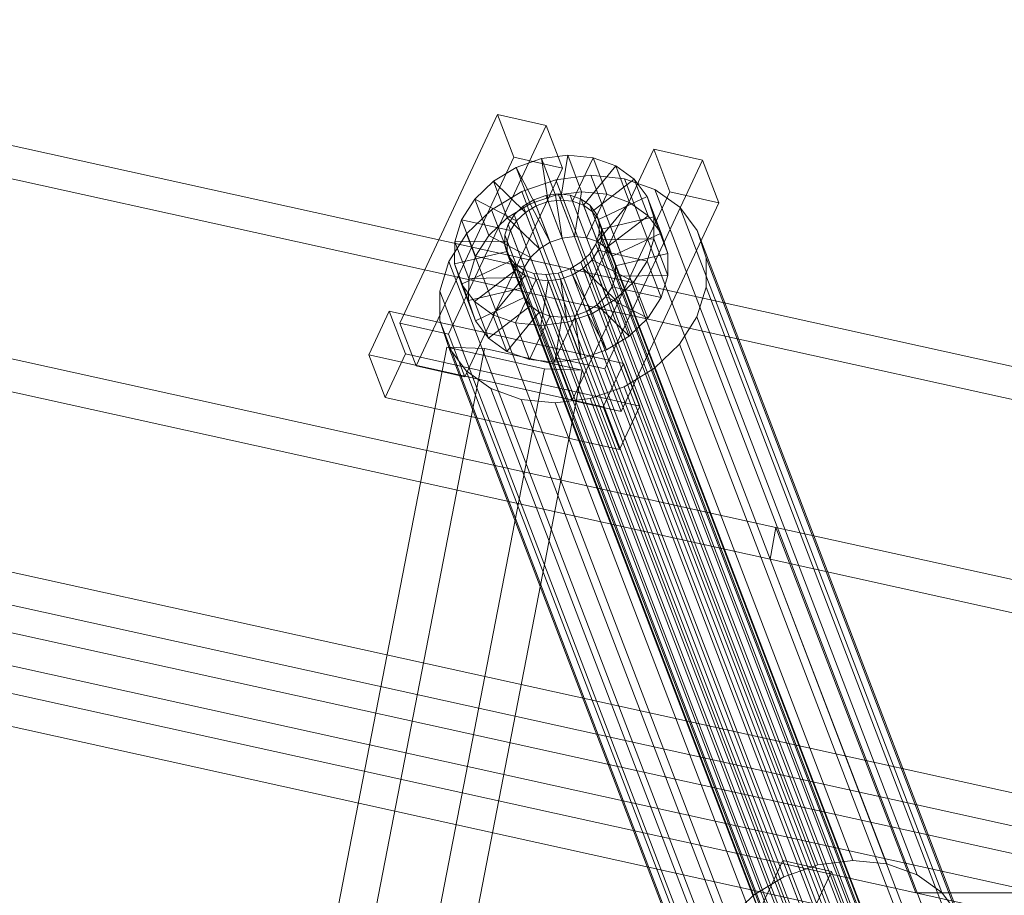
# Model space of a CAD drawing. Header units: millimetres. Extents: x -4738 to 65662, y -68080 to 6847.
# Tile 832 of 1056: x 20045 to 20227, y 2203 to 2365. Entities that reach past the tile are written whole.
import ezdxf

# ---------------------------------------------------------------- set-up
doc = ezdxf.new("R2010")
doc.units = ezdxf.units.MM
doc.layers.add('COTAS_P', color=1, linetype='Continuous', lineweight=0)
doc.layers.add('lateral_C10', color=7, linetype='Continuous', lineweight=0)
doc.dimstyles.new('R19_100', dxfattribs={"dimtxt": 250, "dimasz": 150, "dimexe": 150, "dimexo": 80, "dimgap": 100, "dimtad": 1, "dimtih": 1, "dimtoh": 1, "dimdsep": 46, "dimcen": 0.09, "dimadec": 0, "dimazin": 0, "dimtfac": 1, "dimtdec": 4, "dimtofl": 0, "dimtmove": 0, "dimatfit": 3, "dimfxl": 1, "dimtolj": 1, "dimtzin": 0, "dimarcsym": 0})

# ---------------------------------------------------------------- blocks, each defined once
blk = doc.blocks.new('DIM_R30_4')
at = {"layer": 'COTAS_P'}
for p, q in [((15248.37, 1279.09), (24311.82, 4109.09)), ((24311.82, 4109.09), (24155.23, 4107.34)), ((24311.82, 4109.09), (24182.05, 4021.43)), ((24580.07, 3250), (24311.82, 4109.09)), ((15248.37, 1279.09), (15378.14, 1366.76)), ((15248.37, 1279.09), (15404.97, 1280.85)), ((15516.62, 420), (15248.37, 1279.09))]:
    blk.add_line(p, q, dxfattribs=at)
blk.add_text('9495 P', height=250, rotation=17.3406, dxfattribs=at).set_placement((19750.29, 2789.55))

msp = doc.modelspace()

# ---------------------------------------------------------------- linework, layer by layer
at = {"layer": 'lateral_C10'}
for p, q in [((20185.064, 2270.812), (19779.121, 2360.345)), ((19957.536, 2360.345), (20363.478, 2270.812)), ((19778.022, 2354.465), (20183.965, 2264.932)), ((20362.38, 2264.932), (19956.437, 2354.465)), ((20133.642, 2347.026), (20115.601, 2308.511)), ((20136.652, 2339.156), (20133.642, 2347.026)), ((20133.642, 2347.026), (20142.656, 2345.021)), ((20124.615, 2306.506), (20142.656, 2345.021)), ((20142.656, 2345.021), (20145.666, 2337.152)), ((20162.486, 2340.611), (20144.445, 2302.096)), ((20165.497, 2332.741), (20162.486, 2340.611)), ((20162.486, 2340.611), (20171.5, 2338.606)), ((20118.612, 2300.641), (20136.652, 2339.156)), ((20145.666, 2337.152), (20136.652, 2339.156)), ((20137.081, 2337.272), (20141.763, 2338.906)), ((20141.763, 2338.906), (20146.607, 2339.511)), ((20141.763, 2338.906), (20143.015, 2330.955)), ((20144.343, 2332.161), (20141.763, 2338.906)), ((20146.607, 2339.511), (20145.309, 2331.241)), ((20149.187, 2332.765), (20146.607, 2339.511)), ((20146.607, 2339.511), (20151.283, 2339.044)), ((20151.283, 2339.044), (20147.524, 2331.02)), ((20153.863, 2332.299), (20151.283, 2339.044)), ((20151.283, 2339.044), (20155.472, 2337.539)), ((20153.459, 2300.091), (20171.5, 2338.606)), ((20171.5, 2338.606), (20174.511, 2330.736)), ((20145.666, 2337.152), (20127.625, 2298.636)), ((20132.88, 2334.72), (20137.081, 2337.272)), ((20137.081, 2337.272), (20140.797, 2330.181)), ((20139.661, 2330.527), (20137.081, 2337.272)), ((20155.472, 2337.539), (20149.509, 2330.307)), ((20158.052, 2330.794), (20155.472, 2337.539)), ((20155.472, 2337.539), (20158.889, 2335.097)), ((20129.447, 2331.424), (20132.88, 2334.72)), ((20132.88, 2334.72), (20138.807, 2328.972)), ((20135.461, 2327.975), (20132.88, 2334.72)), ((20138.143, 2332.817), (20144.402, 2335.001)), ((20144.402, 2335.001), (20150.878, 2335.809)), ((20192.785, 2208.527), (20144.402, 2335.001)), ((20150.878, 2335.809), (20157.129, 2335.186)), ((20199.261, 2209.335), (20150.878, 2335.809)), ((20158.889, 2335.097), (20151.127, 2329.151)), ((20157.129, 2335.186), (20162.729, 2333.173)), ((20205.512, 2208.711), (20157.129, 2335.186)), ((20161.47, 2328.352), (20158.889, 2335.097)), ((20158.889, 2335.097), (20161.301, 2331.885)), ((20132.528, 2329.405), (20138.143, 2332.817)), ((20186.526, 2206.342), (20138.143, 2332.817)), ((20149.187, 2332.765), (20144.343, 2332.161)), ((20147.456, 2294.226), (20165.497, 2332.741)), ((20147.89, 2324.496), (20149.187, 2332.765)), ((20153.863, 2332.299), (20149.187, 2332.765)), ((20162.729, 2333.173), (20167.297, 2329.909)), ((20211.112, 2206.699), (20162.729, 2333.173)), ((20174.511, 2330.736), (20165.497, 2332.741)), ((20127.015, 2327.608), (20129.447, 2331.424)), ((20129.447, 2331.424), (20137.181, 2327.411)), ((20132.027, 2324.678), (20129.447, 2331.424)), ((20138.377, 2330.096), (20140.367, 2331.305)), ((20144.343, 2332.161), (20139.661, 2330.527)), ((20140.367, 2331.305), (20142.585, 2332.079)), ((20196.491, 2184.595), (20140.367, 2331.305)), ((20143.015, 2330.955), (20140.797, 2330.181)), ((20142.585, 2332.079), (20144.879, 2332.365)), ((20198.709, 2185.369), (20142.585, 2332.079)), ((20145.309, 2331.241), (20143.015, 2330.955)), ((20143.015, 2330.955), (20145.595, 2324.21)), ((20145.595, 2324.21), (20144.343, 2332.161)), ((20144.879, 2332.365), (20147.094, 2332.144)), ((20201.004, 2185.655), (20144.879, 2332.365)), ((20145.309, 2331.241), (20147.89, 2324.496)), ((20147.524, 2331.02), (20145.309, 2331.241)), ((20147.094, 2332.144), (20149.078, 2331.431)), ((20203.218, 2185.434), (20147.094, 2332.144)), ((20147.524, 2331.02), (20150.105, 2324.275)), ((20149.509, 2330.307), (20147.524, 2331.02)), ((20149.078, 2331.431), (20150.697, 2330.275)), ((20205.203, 2184.721), (20149.078, 2331.431)), ((20150.105, 2324.275), (20153.863, 2332.299)), ((20152.089, 2323.562), (20158.052, 2330.794)), ((20161.301, 2331.885), (20152.27, 2327.629)), ((20158.052, 2330.794), (20153.863, 2332.299)), ((20161.47, 2328.352), (20158.052, 2330.794)), ((20163.882, 2325.14), (20161.301, 2331.885)), ((20161.301, 2331.885), (20162.544, 2328.123)), ((20127.938, 2324.998), (20132.528, 2329.405)), ((20180.911, 2202.931), (20132.528, 2329.405)), ((20139.661, 2330.527), (20135.461, 2327.975)), ((20136.751, 2328.535), (20138.377, 2330.096)), ((20138.807, 2328.972), (20137.181, 2327.411)), ((20194.502, 2183.386), (20138.377, 2330.096)), ((20140.797, 2330.181), (20138.807, 2328.972)), ((20138.807, 2328.972), (20141.388, 2322.227)), ((20143.377, 2323.436), (20139.661, 2330.527)), ((20140.797, 2330.181), (20143.377, 2323.436)), ((20149.509, 2330.307), (20152.089, 2323.562)), ((20151.127, 2329.151), (20149.509, 2330.307)), ((20150.697, 2330.275), (20151.84, 2328.753)), ((20206.821, 2183.564), (20150.697, 2330.275)), ((20151.127, 2329.151), (20153.708, 2322.405)), ((20152.27, 2327.629), (20151.127, 2329.151)), ((20174.511, 2330.736), (20156.47, 2292.221)), ((20167.297, 2329.909), (20170.522, 2325.616)), ((20215.68, 2203.435), (20167.297, 2329.909)), ((20125.75, 2323.532), (20127.015, 2327.608)), ((20136.029, 2325.603), (20127.015, 2327.608)), ((20127.015, 2327.608), (20129.596, 2320.862)), ((20135.461, 2327.975), (20132.027, 2324.678)), ((20141.388, 2322.227), (20135.461, 2327.975)), ((20135.599, 2326.727), (20136.751, 2328.535)), ((20137.181, 2327.411), (20136.029, 2325.603)), ((20192.875, 2181.824), (20136.751, 2328.535)), ((20137.181, 2327.411), (20139.761, 2320.665)), ((20151.84, 2328.753), (20152.428, 2326.971)), ((20207.964, 2182.043), (20151.84, 2328.753)), ((20152.27, 2327.629), (20154.85, 2320.884)), ((20152.858, 2325.847), (20152.27, 2327.629)), ((20162.544, 2328.123), (20152.858, 2325.847)), ((20153.708, 2322.405), (20161.47, 2328.352)), ((20163.882, 2325.14), (20161.47, 2328.352)), ((20162.544, 2328.123), (20162.533, 2324.065)), ((20165.124, 2321.377), (20162.544, 2328.123)), ((20135, 2324.797), (20135.599, 2326.727)), ((20136.029, 2325.603), (20135.43, 2323.672)), ((20135.599, 2326.727), (20191.723, 2180.017)), ((20138.609, 2318.858), (20136.029, 2325.603)), ((20152.428, 2326.971), (20152.423, 2325.049)), ((20208.553, 2180.261), (20152.428, 2326.971)), ((20152.853, 2323.925), (20152.858, 2325.847)), ((20152.858, 2325.847), (20155.439, 2319.102)), ((20170.522, 2325.616), (20172.183, 2320.585)), ((20218.905, 2199.141), (20170.522, 2325.616)), ((20124.687, 2319.897), (20127.938, 2324.998)), ((20125.739, 2319.475), (20125.75, 2323.532)), ((20125.75, 2323.532), (20135.43, 2323.672)), ((20128.331, 2316.787), (20125.75, 2323.532)), ((20176.321, 2198.524), (20127.938, 2324.998)), ((20132.027, 2324.678), (20129.596, 2320.862)), ((20139.761, 2320.665), (20132.027, 2324.678)), ((20134.995, 2322.875), (20135, 2324.797)), ((20191.124, 2178.086), (20135, 2324.797)), ((20135.43, 2323.672), (20135.425, 2321.75)), ((20135.43, 2323.672), (20138.01, 2316.927)), ((20143.377, 2323.436), (20145.595, 2324.21)), ((20145.595, 2324.21), (20147.89, 2324.496)), ((20147.89, 2324.496), (20150.105, 2324.275)), ((20150.105, 2324.275), (20152.089, 2323.562)), ((20152.423, 2325.049), (20151.824, 2323.119)), ((20152.089, 2323.562), (20153.708, 2322.405)), ((20152.254, 2321.994), (20152.853, 2323.925)), ((20208.547, 2178.339), (20152.423, 2325.049)), ((20162.533, 2324.065), (20152.853, 2323.925)), ((20152.853, 2323.925), (20155.433, 2317.18)), ((20154.85, 2320.884), (20163.882, 2325.14)), ((20162.533, 2324.065), (20161.268, 2319.99)), ((20165.113, 2317.32), (20162.533, 2324.065)), ((20165.124, 2321.377), (20163.882, 2325.14)), ((20125.739, 2319.475), (20135.425, 2321.75)), ((20135.583, 2321.092), (20134.995, 2322.875)), ((20191.119, 2176.164), (20134.995, 2322.875)), ((20135.425, 2321.75), (20136.013, 2319.968)), ((20135.425, 2321.75), (20138.005, 2315.005)), ((20139.761, 2320.665), (20141.388, 2322.227)), ((20141.388, 2322.227), (20143.377, 2323.436)), ((20151.824, 2323.119), (20150.672, 2321.311)), ((20151.102, 2320.187), (20152.254, 2321.994)), ((20207.948, 2176.408), (20151.824, 2323.119)), ((20161.268, 2319.99), (20152.254, 2321.994)), ((20152.254, 2321.994), (20154.834, 2315.249)), ((20153.708, 2322.405), (20154.85, 2320.884)), ((20122.996, 2314.449), (20124.687, 2319.897)), ((20124.687, 2319.897), (20173.07, 2193.422)), ((20126.982, 2315.712), (20136.013, 2319.968)), ((20129.596, 2320.862), (20128.331, 2316.787)), ((20129.596, 2320.862), (20138.609, 2318.858)), ((20136.726, 2319.571), (20135.583, 2321.092)), ((20191.708, 2174.382), (20135.583, 2321.092)), ((20136.013, 2319.968), (20137.156, 2318.447)), ((20136.013, 2319.968), (20138.594, 2313.223)), ((20138.609, 2318.858), (20139.761, 2320.665)), ((20150.672, 2321.311), (20149.046, 2319.749)), ((20149.476, 2318.625), (20151.102, 2320.187)), ((20206.796, 2174.6), (20150.672, 2321.311)), ((20158.836, 2316.173), (20151.102, 2320.187)), ((20151.102, 2320.187), (20153.682, 2313.441)), ((20154.85, 2320.884), (20155.439, 2319.102)), ((20155.439, 2319.102), (20165.124, 2321.377)), ((20161.268, 2319.99), (20158.836, 2316.173)), ((20163.848, 2313.244), (20161.268, 2319.99)), ((20165.113, 2317.32), (20165.124, 2321.377)), ((20172.183, 2320.585), (20172.168, 2315.161)), ((20220.566, 2194.111), (20172.183, 2320.585)), ((20126.982, 2315.712), (20125.739, 2319.475)), ((20128.32, 2312.729), (20125.739, 2319.475)), ((20129.394, 2312.5), (20137.156, 2318.447)), ((20138.344, 2318.414), (20136.726, 2319.571)), ((20192.85, 2172.86), (20136.726, 2319.571)), ((20137.156, 2318.447), (20138.774, 2317.29)), ((20137.156, 2318.447), (20139.736, 2311.701)), ((20138.01, 2316.927), (20138.609, 2318.858)), ((20140.329, 2317.701), (20138.344, 2318.414)), ((20194.469, 2171.704), (20138.344, 2318.414)), ((20147.056, 2318.541), (20144.838, 2317.767)), ((20149.046, 2319.749), (20147.056, 2318.541)), ((20203.18, 2171.83), (20147.056, 2318.541)), ((20147.486, 2317.416), (20149.476, 2318.625)), ((20205.17, 2173.039), (20149.046, 2319.749)), ((20155.403, 2312.877), (20149.476, 2318.625)), ((20149.476, 2318.625), (20152.056, 2311.88)), ((20155.439, 2319.102), (20155.433, 2317.18)), ((20128.331, 2316.787), (20128.32, 2312.729)), ((20138.01, 2316.927), (20128.331, 2316.787)), ((20132.811, 2310.058), (20138.774, 2317.29)), ((20137, 2308.553), (20140.759, 2316.577)), ((20138.005, 2315.005), (20138.01, 2316.927)), ((20138.774, 2317.29), (20140.759, 2316.577)), ((20138.774, 2317.29), (20141.355, 2310.545)), ((20142.544, 2317.48), (20140.329, 2317.701)), ((20196.453, 2170.991), (20140.329, 2317.701)), ((20140.759, 2316.577), (20142.974, 2316.356)), ((20140.759, 2316.577), (20143.339, 2309.832)), ((20141.676, 2308.087), (20142.974, 2316.356)), ((20144.838, 2317.767), (20142.544, 2317.48)), ((20198.668, 2170.77), (20142.544, 2317.48)), ((20142.974, 2316.356), (20145.268, 2316.642)), ((20142.974, 2316.356), (20145.554, 2309.611)), ((20200.963, 2171.056), (20144.838, 2317.767)), ((20145.268, 2316.642), (20147.486, 2317.416)), ((20146.52, 2308.691), (20145.268, 2316.642)), ((20145.268, 2316.642), (20147.849, 2309.897)), ((20151.202, 2310.325), (20147.486, 2317.416)), ((20147.486, 2317.416), (20150.066, 2310.671)), ((20155.433, 2317.18), (20154.834, 2315.249)), ((20155.433, 2317.18), (20165.113, 2317.32)), ((20163.848, 2313.244), (20165.113, 2317.32)), ((20122.981, 2309.024), (20122.996, 2314.449)), ((20171.379, 2187.974), (20122.996, 2314.449)), ((20129.394, 2312.5), (20126.982, 2315.712)), ((20129.562, 2308.966), (20126.982, 2315.712)), ((20138.005, 2315.005), (20128.32, 2312.729)), ((20138.594, 2313.223), (20138.005, 2315.005)), ((20154.834, 2315.249), (20153.682, 2313.441)), ((20154.834, 2315.249), (20163.848, 2313.244)), ((20158.836, 2316.173), (20155.403, 2312.877)), ((20161.416, 2309.428), (20158.836, 2316.173)), ((20172.168, 2315.161), (20170.477, 2309.713)), ((20220.551, 2188.687), (20172.168, 2315.161)), ((20128.32, 2312.729), (20129.562, 2308.966)), ((20138.594, 2313.223), (20129.562, 2308.966)), ((20139.736, 2311.701), (20138.594, 2313.223)), ((20155.403, 2312.877), (20151.202, 2310.325)), ((20153.682, 2313.441), (20152.056, 2311.88)), ((20153.682, 2313.441), (20161.416, 2309.428)), ((20157.983, 2306.132), (20155.403, 2312.877)), ((20161.416, 2309.428), (20163.848, 2313.244)), ((20132.811, 2310.058), (20129.394, 2312.5)), ((20131.974, 2305.755), (20129.394, 2312.5)), ((20139.736, 2311.701), (20131.974, 2305.755)), ((20141.355, 2310.545), (20139.736, 2311.701)), ((20152.056, 2311.88), (20150.066, 2310.671)), ((20152.056, 2311.88), (20157.983, 2306.132)), ((20113.649, 2310.717), (20109.89, 2302.693)), ((20116.659, 2302.847), (20113.649, 2310.717)), ((20113.649, 2310.717), (20156.915, 2301.094)), ((20124.642, 2303.994), (20122.981, 2309.024)), ((20171.364, 2182.55), (20122.981, 2309.024)), ((20129.562, 2308.966), (20131.974, 2305.755)), ((20137, 2308.553), (20132.811, 2310.058)), ((20135.391, 2303.313), (20132.811, 2310.058)), ((20141.355, 2310.545), (20135.391, 2303.313)), ((20143.339, 2309.832), (20139.581, 2301.808)), ((20143.339, 2309.832), (20141.355, 2310.545)), ((20145.554, 2309.611), (20143.339, 2309.832)), ((20145.554, 2309.611), (20144.257, 2301.341)), ((20147.849, 2309.897), (20145.554, 2309.611)), ((20151.202, 2310.325), (20146.52, 2308.691)), ((20150.066, 2310.671), (20147.849, 2309.897)), ((20147.849, 2309.897), (20149.101, 2301.946)), ((20150.066, 2310.671), (20153.783, 2303.58)), ((20153.783, 2303.58), (20151.202, 2310.325)), ((20157.983, 2306.132), (20161.416, 2309.428)), ((20170.477, 2309.713), (20167.226, 2304.611)), ((20218.86, 2183.238), (20170.477, 2309.713)), ((20124.615, 2306.506), (20115.601, 2308.511)), ((20115.601, 2308.511), (20118.612, 2300.641)), ((20141.676, 2308.087), (20137, 2308.553)), ((20139.581, 2301.808), (20137, 2308.553)), ((20146.52, 2308.691), (20141.676, 2308.087)), ((20144.257, 2301.341), (20141.676, 2308.087)), ((20149.101, 2301.946), (20146.52, 2308.691)), ((20127.625, 2298.636), (20124.615, 2306.506)), ((20131.974, 2305.755), (20135.391, 2303.313)), ((20153.783, 2303.58), (20157.983, 2306.132)), ((20124.276, 2304.101), (20085.762, 2105.6)), ((20092.748, 2105.35), (20131.262, 2303.851)), ((20124.276, 2304.101), (20142.312, 2300.091)), ((20131.262, 2303.851), (20124.276, 2304.101)), ((20127.867, 2299.701), (20124.642, 2303.994)), ((20173.025, 2177.52), (20124.642, 2303.994)), ((20149.298, 2299.841), (20131.262, 2303.851)), ((20149.101, 2301.946), (20153.783, 2303.58)), ((20167.226, 2304.611), (20162.637, 2300.205)), ((20215.609, 2178.137), (20167.226, 2304.611)), ((20153.157, 2293.07), (20109.89, 2302.693)), ((20109.89, 2302.693), (20112.901, 2294.824)), ((20112.901, 2294.824), (20116.659, 2302.847)), ((20159.926, 2293.225), (20116.659, 2302.847)), ((20135.391, 2303.313), (20139.581, 2301.808)), ((20139.581, 2301.808), (20144.257, 2301.341)), ((20144.257, 2301.341), (20149.101, 2301.946)), ((20153.459, 2300.091), (20144.445, 2302.096)), ((20144.445, 2302.096), (20147.456, 2294.226)), ((20103.799, 2101.59), (20142.312, 2300.091)), ((20118.612, 2300.641), (20127.625, 2298.636)), ((20142.312, 2300.091), (20149.298, 2299.841)), ((20153.157, 2293.07), (20156.915, 2301.094)), ((20156.47, 2292.221), (20153.459, 2300.091)), ((20156.915, 2301.094), (20159.926, 2293.225)), ((20162.637, 2300.205), (20157.021, 2296.793)), ((20211.02, 2173.73), (20162.637, 2300.205)), ((20110.784, 2101.34), (20149.298, 2299.841)), ((20132.435, 2296.436), (20127.867, 2299.701)), ((20176.25, 2173.226), (20127.867, 2299.701)), ((20138.035, 2294.424), (20132.435, 2296.436)), ((20180.818, 2169.962), (20132.435, 2296.436)), ((20157.021, 2296.793), (20150.762, 2294.608)), ((20205.404, 2170.318), (20157.021, 2296.793)), ((20112.901, 2294.824), (20156.167, 2285.201)), ((20144.287, 2293.8), (20138.035, 2294.424)), ((20186.419, 2167.949), (20138.035, 2294.424)), ((20150.762, 2294.608), (20144.287, 2293.8)), ((20199.145, 2168.134), (20150.762, 2294.608)), ((20210.868, 2203.359), (19804.925, 2292.892)), ((20261.665, 2203.359), (19855.723, 2292.892)), ((20312.463, 2203.359), (19906.52, 2292.892)), ((20192.67, 2167.326), (20144.287, 2293.8)), ((20147.456, 2294.226), (20156.47, 2292.221)), ((20156.167, 2285.201), (20153.157, 2293.07)), ((20159.926, 2293.225), (20156.167, 2285.201)), ((19803.826, 2287.012), (20209.769, 2197.479)), ((19854.624, 2287.012), (20260.567, 2197.479)), ((19905.421, 2287.012), (20311.364, 2197.479)), ((20185.064, 2270.812), (20183.965, 2264.932)), ((20726.321, 2151.434), (20185.064, 2270.812)), ((20185.064, 2270.812), (20210.868, 2203.359)), ((20209.769, 2197.479), (20183.965, 2264.932)), ((20183.965, 2264.932), (20725.222, 2145.554)), ((20186.326, 2209.309), (20168.285, 2170.794)), ((20189.336, 2201.44), (20186.326, 2209.309)), ((20186.326, 2209.309), (20195.34, 2207.304)), ((20199.261, 2209.335), (20192.785, 2208.527)), ((20205.512, 2208.711), (20199.261, 2209.335)), ((20177.299, 2168.789), (20195.34, 2207.304)), ((20192.785, 2208.527), (20186.526, 2206.342)), ((20195.34, 2207.304), (20198.35, 2199.435)), ((20211.112, 2206.699), (20205.512, 2208.711)), ((20186.526, 2206.342), (20180.911, 2202.931)), ((20215.68, 2203.435), (20211.112, 2206.699)), ((20180.911, 2202.931), (20176.321, 2198.524)), ((20752.125, 2083.981), (20210.868, 2203.359)), ((20210.868, 2203.359), (20261.665, 2203.359)), ((20218.905, 2199.141), (20215.68, 2203.435))]:
    msp.add_line(p, q, dxfattribs=at)

# ---------------------------------------------------------------- dimensions: what is measured, and where the dimension line sits
at = {"layer": 'COTAS_P'}
dim = msp.add_aligned_dim(p1=(15516.618, 420), p2=(24580.067, 3250), distance=900, text='<> P', dimstyle='R19_100', dxfattribs=at)
dim.commit()
dim.dimension.update_dxf_attribs({"geometry": 'DIM_R30_4', "text_midpoint": (19780.096, 2694.095)})

doc.saveas('drawing.dxf')
